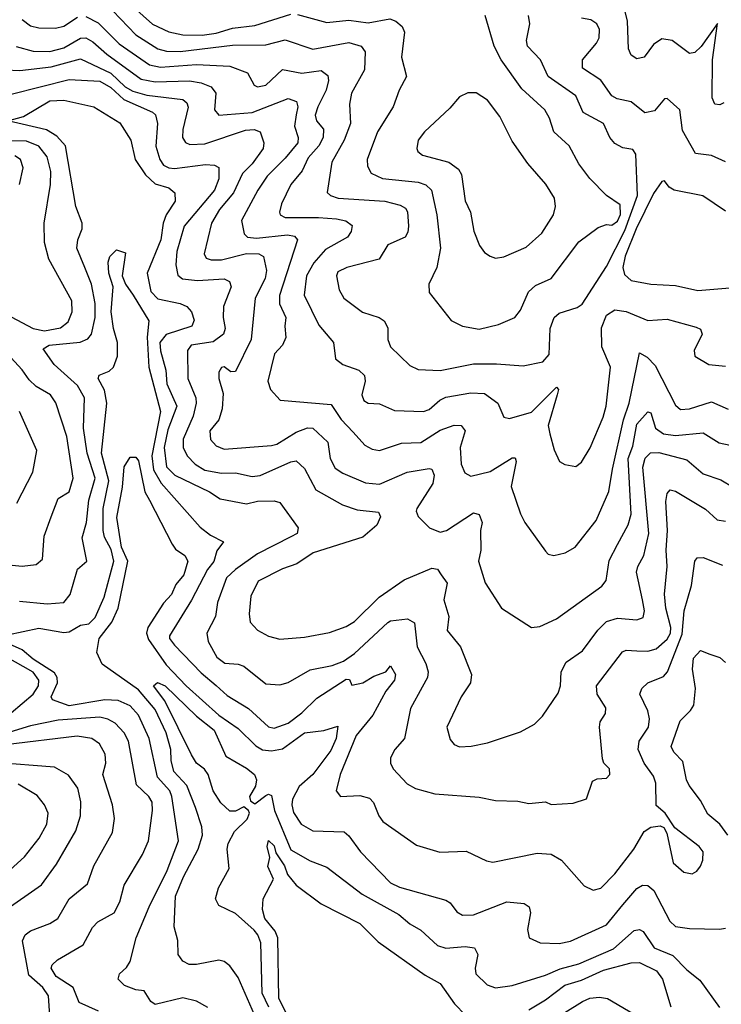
# Model space of a CAD drawing. Extents: x 1308313 to 1441400, y 959662 to 1036319.
# Tile 627 of 656: x 1380796 to 1383330, y 1010695 to 1014250. Entities that reach past the tile are written whole.
import ezdxf

# ---------------------------------------------------------------- set-up
doc = ezdxf.new("R2010")
doc.units = 0

msp = doc.modelspace()

# ---------------------------------------------------------------- linework, layer by layer
at = {"layer": '0CON10XD'}
for points in [[(1381105, 1014310.5), (1381214.8, 1014195), (1381295, 1014145.2), (1381326.3, 1014136.3), (1381375, 1014135.1), (1381565, 1014158.4), (1381685, 1014159.8), (1381755, 1014176.8), (1381855, 1014143.8), (1381985, 1014167.8), (1382029.4, 1014155), (1382044, 1014134), (1382041.4, 1014068.6), (1381994.7, 1013985), (1381986.8, 1013945), (1381990.2, 1013875), (1381968.1, 1013815), (1381923.6, 1013735), (1381906.6, 1013626.6), (1381918.1, 1013615), (1381946.2, 1013605), (1382114.8, 1013594.8), (1382170.7, 1013580.7), (1382189, 1013569), (1382196.4, 1013556.4), (1382200, 1013505), (1382197.6, 1013482.4), (1382188.1, 1013465), (1382125, 1013437.1), (1382094.4, 1013385), (1381977.5, 1013355), (1381945, 1013339.2), (1381940.5, 1013325), (1381949.4, 1013275), (1381966.7, 1013245), (1382034.1, 1013194.1), (1382093.8, 1013175), (1382112.2, 1013162.2), (1382125, 1013137.5), (1382125.5, 1013095), (1382135, 1013069.2), (1382205, 1013001.1), (1382235, 1012986.4), (1382315, 1012983.5), (1382435, 1013007.3), (1382517.9, 1013007.9), (1382615, 1012999.6), (1382685.8, 1013015), (1382708.6, 1013041.4), (1382712.2, 1013135), (1382726.5, 1013175), (1382745, 1013190.8), (1382809.2, 1013210.8), (1382827, 1013223), (1382915, 1013359.3), (1382981.7, 1013488.3), (1383027.7, 1013615), (1383021.5, 1013765), (1383010.9, 1013780.9), (1382975, 1013787.3), (1382945, 1013802.7), (1382927.1, 1013825), (1382904.5, 1013875), (1382831.5, 1013915), (1382804.7, 1013975), (1382704.6, 1014045), (1382677.3, 1014105), (1382630.4, 1014155), (1382626.2, 1014175), (1382638.8, 1014235), (1382633.8, 1014265)], [(1381184.9, 1014314.9), (1381275, 1014233.6), (1381335, 1014206.8), (1381385.2, 1014195.2), (1381455, 1014193.7), (1381505, 1014201.2), (1381565, 1014220), (1381645, 1014228.7), (1381775, 1014270)], [(1381799, 1014269), (1381905, 1014240.5), (1381985, 1014248.5), (1382055, 1014239.2), (1382132.7, 1014252.7), (1382155, 1014244.6), (1382177.3, 1014225), (1382186.1, 1014205), (1382175.4, 1014115), (1382193.5, 1014045), (1382166.4, 1013995), (1382145.4, 1013935), (1382088.1, 1013845), (1382050.7, 1013745), (1382051.7, 1013721.7), (1382065, 1013695.6), (1382106.8, 1013676.8), (1382235, 1013663.4), (1382263.3, 1013653.3), (1382283.4, 1013635), (1382303, 1013545), (1382315.8, 1013425), (1382302.7, 1013355), (1382273.3, 1013295), (1382274.4, 1013265), (1382354.1, 1013164.1), (1382395, 1013143.2), (1382455, 1013133.1), (1382525, 1013149.6), (1382584.3, 1013175), (1382605, 1013201.4), (1382633.2, 1013266.8), (1382659.2, 1013290.8), (1382715, 1013315.6), (1382815, 1013448.2), (1382885, 1013500), (1382915, 1013510), (1382935, 1013507.8), (1382955, 1013522.3), (1382966.1, 1013546.1), (1382965, 1013581.2), (1382915, 1013615.6), (1382855, 1013677.1), (1382815, 1013730), (1382780.9, 1013795), (1382724.6, 1013845), (1382709.2, 1013895), (1382692.3, 1013925), (1382610.1, 1014000.1), (1382535.3, 1014105), (1382510, 1014155), (1382476.8, 1014265)], [(1383339.3, 1013949.3), (1383325, 1013943.1), (1383306.7, 1013945), (1383297.5, 1013967.5), (1383298.6, 1014105), (1383316.5, 1014236.5), (1383256.9, 1014153.1), (1383235, 1014132.1), (1383215, 1014128.2), (1383152.5, 1014175), (1383115, 1014181.2), (1383085, 1014160), (1383052, 1014115), (1383025, 1014109.2), (1383005, 1014122.5), (1382994.7, 1014144.7), (1382991.4, 1014245), (1382978.6, 1014298.6)], [(1380805, 1014251.2), (1380835, 1014227.8), (1380865, 1014220.5), (1380925, 1014218.9), (1380955, 1014226.9), (1381005, 1014258.9)], [(1381035, 1014261.6), (1381079.2, 1014239.2), (1381155, 1014163.3), (1381265, 1014086.9), (1381305, 1014078.9), (1381435, 1014088.3), (1381555, 1014081.8), (1381618.4, 1014058.4), (1381643.1, 1014013.1), (1381655, 1014007.3), (1381685, 1014014.1), (1381745, 1014070.6), (1381815, 1014056.7), (1381885, 1014066.2), (1381908.6, 1014048.6), (1381910.9, 1014030.9), (1381902.8, 1013995), (1381872.3, 1013935), (1381863.6, 1013905), (1381867.6, 1013885), (1381892.9, 1013855), (1381891.6, 1013825), (1381876.7, 1013795), (1381838.1, 1013751.8), (1381815.8, 1013704.2), (1381775.6, 1013654.4), (1381741.8, 1013585), (1381733.8, 1013555), (1381736.5, 1013545), (1381755.2, 1013535.2), (1381875, 1013536.2), (1381940.4, 1013530.4), (1381974.2, 1013524.2), (1381996.3, 1013506.3), (1381993.5, 1013485), (1381979.5, 1013465), (1381900.1, 1013419.9), (1381858.1, 1013371.9), (1381831.3, 1013325), (1381823.4, 1013255), (1381876.5, 1013146.5), (1381928.9, 1013085), (1381937.1, 1013025), (1381962.5, 1013005), (1382020.8, 1012985), (1382041.5, 1012965), (1382043.8, 1012945), (1382031.8, 1012895), (1382038.9, 1012875), (1382055, 1012865.5), (1382095, 1012862.7), (1382149.2, 1012839.2), (1382255, 1012835.3), (1382275, 1012842.5), (1382313.9, 1012876.1), (1382335, 1012886.5), (1382425, 1012902.1), (1382475, 1012900), (1382523.5, 1012865), (1382544, 1012815), (1382565, 1012810), (1382645, 1012833.1), (1382735, 1012922.9), (1382741.9, 1012915), (1382737.8, 1012895), (1382704.8, 1012785), (1382710.4, 1012755), (1382726.3, 1012696.3), (1382746, 1012655), (1382765, 1012644.2), (1382805, 1012636.2), (1382825, 1012652), (1382856.3, 1012703.7), (1382903.9, 1012815), (1382913.8, 1012855), (1382930, 1012995), (1382898.7, 1013068.7), (1382897.7, 1013137.7), (1382915, 1013183.2), (1382945, 1013202.8), (1382986.6, 1013196.6), (1383065, 1013163.4), (1383135, 1013168.2), (1383239.6, 1013139.6), (1383255, 1013132), (1383261.1, 1013115), (1383231.8, 1013055), (1383234.6, 1013034.6), (1383285.4, 1013005.4), (1383345, 1012998.8)], [(1383345, 1013736.9), (1383295, 1013759.7), (1383236.9, 1013766.9), (1383190.5, 1013850.5), (1383180, 1013925), (1383135, 1013966), (1383125, 1013963.8), (1383089.2, 1013920.8), (1383053.3, 1013913.3), (1383005, 1013953), (1382954.2, 1013964.2), (1382935, 1013974.7), (1382895, 1014031.2), (1382828.5, 1014075), (1382828.5, 1014105), (1382879.3, 1014165), (1382888.4, 1014185), (1382890.7, 1014215), (1382880.4, 1014235), (1382859.3, 1014249.3), (1382825, 1014255.2)], [(1380782.7, 1014152.7), (1380845, 1014136.2), (1380905, 1014135.5), (1380955, 1014148.9), (1381015, 1014183.8), (1381035, 1014184.4), (1381060.4, 1014170.4), (1381110.5, 1014125), (1381234.9, 1014034.9), (1381285, 1014025.1), (1381409, 1014029), (1381451.8, 1014021.8), (1381487.9, 1014007.9), (1381504.7, 1013985), (1381499.6, 1013925), (1381515.3, 1013905.3), (1381635.5, 1013914.5), (1381765, 1013965.3), (1381795.5, 1013955), (1381800, 1013935), (1381793.9, 1013906.1), (1381788.1, 1013865), (1381801.1, 1013825), (1381800, 1013805), (1381755, 1013750), (1381689.8, 1013685), (1381655.8, 1013635), (1381596.8, 1013525), (1381607.1, 1013477.1), (1381618.6, 1013465), (1381651.6, 1013461.6), (1381763.4, 1013473.4), (1381788.5, 1013468.5), (1381799.2, 1013455), (1381734.2, 1013254.2), (1381733.9, 1013223.9), (1381757.7, 1013175), (1381753.1, 1013143.1), (1381757.4, 1013102.6), (1381745.5, 1013075), (1381716.4, 1013043.6), (1381691.8, 1012945), (1381702.2, 1012915), (1381736.7, 1012876.7), (1381921, 1012861), (1381956.9, 1012806.9), (1382000.5, 1012760.5), (1382043.1, 1012713.1), (1382068.9, 1012698.9), (1382095, 1012693.9), (1382175, 1012720.6), (1382245, 1012723.4), (1382315, 1012767.6), (1382365.4, 1012785.4), (1382390, 1012785), (1382405.4, 1012765), (1382387, 1012705), (1382390.7, 1012645), (1382403.6, 1012613.6), (1382425, 1012601.8), (1382495, 1012618.7), (1382575, 1012667.8), (1382585, 1012668.5), (1382589.7, 1012655), (1382570.7, 1012565), (1382605, 1012466.2), (1382620, 1012435), (1382695, 1012331.2), (1382705, 1012320), (1382725, 1012315.8), (1382766.7, 1012325), (1382802.5, 1012345), (1382877.8, 1012442.2), (1382923.4, 1012546.6), (1382937.4, 1012627.4), (1382976.3, 1012805), (1382997.7, 1012865), (1383035, 1013046.7), (1383061.7, 1013031.7), (1383091.7, 1013001.7), (1383165, 1012858.6), (1383182.8, 1012842.8), (1383215, 1012845.3), (1383295, 1012870), (1383355, 1012844.1)], [(1380796.8, 1014066.8), (1380909.8, 1014080.2), (1381015, 1014109), (1381125, 1014057.4), (1381177.2, 1014007.2), (1381205, 1013991.4), (1381255, 1013977.8), (1381385, 1013961.6), (1381399.6, 1013949.6), (1381404.3, 1013934.3), (1381385, 1013853.8), (1381383.8, 1013825), (1381395, 1013806.2), (1381409.9, 1013799.9), (1381465, 1013802), (1381611.6, 1013851.6), (1381643, 1013853), (1381664.7, 1013844.7), (1381677.1, 1013805), (1381675.3, 1013785), (1381635, 1013729.7), (1381601.1, 1013695), (1381568, 1013625), (1381517.6, 1013565), (1381488.7, 1013515), (1381462.2, 1013405), (1381469.1, 1013389.1), (1381487.3, 1013382.7), (1381525, 1013383.2), (1381615, 1013405.4), (1381660, 1013405), (1381676, 1013395), (1381687.4, 1013345), (1381682.4, 1013315), (1381646, 1013245), (1381632.5, 1013095), (1381575, 1012980), (1381558.3, 1012978.3), (1381535, 1012996.7), (1381525, 1012994), (1381515, 1012976.7), (1381514.6, 1012955), (1381530.4, 1012900.4), (1381526.8, 1012845), (1381514.7, 1012805), (1381482.4, 1012765), (1381485, 1012733.6), (1381505, 1012711.8), (1381535, 1012699.7), (1381705, 1012712.7), (1381725, 1012717.1), (1381795, 1012760.4), (1381835, 1012776), (1381855, 1012775.2), (1381908.4, 1012725), (1381917.1, 1012665), (1381935, 1012631.2), (1381963.1, 1012613.1), (1382045, 1012578.2), (1382095, 1012573.4), (1382195, 1012615.8), (1382275, 1012629.6), (1382285, 1012626.7), (1382292.8, 1012605), (1382288.4, 1012575), (1382230.3, 1012485), (1382228, 1012475), (1382235.7, 1012455.7), (1382275.6, 1012415.6), (1382315, 1012399.8), (1382337.5, 1012405), (1382435, 1012468.9), (1382455, 1012462.9), (1382466.4, 1012435), (1382460.4, 1012405), (1382461.3, 1012335), (1382452.7, 1012295), (1382477.1, 1012217.1), (1382535.8, 1012125), (1382645, 1012055.8), (1382675, 1012058.6), (1382735, 1012086.7), (1382899.1, 1012205), (1382914.7, 1012225.3), (1382925, 1012296.9), (1382955, 1012354.5), (1382993.7, 1012426.3), (1383004.8, 1012465), (1382993.3, 1012665), (1383010, 1012710), (1383025, 1012789.2), (1383065, 1012834.4), (1383075, 1012830), (1383092.7, 1012775), (1383120.9, 1012755), (1383165, 1012749.1), (1383265, 1012758), (1383322.3, 1012722.3), (1383425, 1012700.4)], [(1380745, 1014069.4), (1380796.8, 1014066.8)], [(1380765, 1013981.7), (1380974.7, 1014034.7), (1381085, 1014027.6), (1381125, 1014005.5), (1381171.8, 1013961.8), (1381275, 1013916.7), (1381286, 1013906), (1381293.5, 1013875), (1381287.1, 1013792.9), (1381301.7, 1013745), (1381315.4, 1013725), (1381334.6, 1013714.6), (1381355, 1013712.3), (1381467.5, 1013727.5), (1381500, 1013725), (1381515, 1013716.9), (1381515.2, 1013675.2), (1381499.2, 1013635), (1381389.8, 1013505), (1381362.9, 1013412.9), (1381360.2, 1013365), (1381367.2, 1013327.2), (1381384, 1013314), (1381438.3, 1013308.3), (1381534.2, 1013314.2), (1381553.3, 1013305), (1381559.2, 1013285), (1381531.7, 1013215), (1381530.5, 1013175), (1381538.4, 1013135), (1381532.4, 1013115), (1381495, 1013086.3), (1381415.6, 1013075), (1381401.6, 1013055), (1381403.1, 1012955), (1381431.6, 1012885), (1381433.7, 1012865), (1381422.2, 1012817.8), (1381386.2, 1012735), (1381386.8, 1012705), (1381400.3, 1012675), (1381429.3, 1012645), (1381465, 1012623.8), (1381525, 1012612.2), (1381575, 1012614), (1381635, 1012600.9), (1381665, 1012604.3), (1381775, 1012653.8), (1381795, 1012657.3), (1381825, 1012630), (1381865, 1012552.5), (1381962.1, 1012497.9), (1382015, 1012480.3), (1382092.1, 1012472.1), (1382098.5, 1012455), (1382085.3, 1012425), (1382035, 1012381.1), (1381855.5, 1012325), (1381796.7, 1012285), (1381745, 1012267.3), (1381657.7, 1012222.3), (1381631.1, 1012168.9), (1381624.2, 1012104.2), (1381628.8, 1012075), (1381655, 1012045.5), (1381695, 1012023.5), (1381735, 1012012.9), (1381825, 1012020.3), (1381915, 1012037.2), (1381975, 1012058.8), (1382005, 1012076.5), (1382094.7, 1012165), (1382185, 1012227.1), (1382285, 1012269.2), (1382305, 1012265.8), (1382318, 1012245)], [(1382515, 1013389.4), (1382545, 1013393.5), (1382625, 1013428.2), (1382681.3, 1013478.7), (1382723.6, 1013545), (1382730.9, 1013575), (1382727.3, 1013605), (1382696.2, 1013656.2), (1382630.9, 1013730.9), (1382575, 1013811.4), (1382530.5, 1013900.5), (1382485, 1013959.2), (1382445, 1013986), (1382415, 1013986), (1382385, 1013972), (1382349.8, 1013930.2), (1382258.1, 1013845), (1382235.7, 1013815), (1382230, 1013785), (1382233.8, 1013773.8), (1382251.2, 1013761.2), (1382345.7, 1013735.7), (1382380.8, 1013710.8), (1382391.2, 1013691.2), (1382405, 1013596.2), (1382423.9, 1013555), (1382436.2, 1013486.2), (1382456.7, 1013435), (1382475, 1013409.2), (1382495, 1013395.6), (1382515, 1013389.4)], [(1380795, 1012150.3), (1380895, 1012140.6), (1380955, 1012146.1), (1380978.5, 1012175), (1381005, 1012266.2), (1381038.6, 1012295), (1381021, 1012379), (1381036.9, 1012435), (1381046, 1012515), (1381068.9, 1012595), (1381039.1, 1012685), (1381025.8, 1012775), (1381029.6, 1012885), (1381005, 1012928.8), (1380920.5, 1013005), (1380881.2, 1013061.2), (1380902, 1013075), (1381014.5, 1013085.5), (1381042.3, 1013097.7), (1381055.8, 1013114.2), (1381068.7, 1013175), (1381068.6, 1013225), (1381054.8, 1013294.8), (1381031.2, 1013355), (1381002.7, 1013425), (1381006.2, 1013455), (1381022.1, 1013495), (1381022.1, 1013515), (1380998.4, 1013575), (1380961.7, 1013795), (1380929.9, 1013829.9), (1380892.1, 1013852.1), (1380753.3, 1013885), (1380809.1, 1013900.9), (1380905, 1013957.2), (1380955, 1013959), (1381064.2, 1013935), (1381157.8, 1013877.8), (1381197.7, 1013815), (1381212.5, 1013745), (1381249.7, 1013689.7), (1381285, 1013657), (1381335, 1013642.9), (1381356.8, 1013625), (1381357.1, 1013595), (1381325.1, 1013544.9), (1381313.6, 1013515), (1381306.2, 1013455), (1381255.8, 1013335), (1381269, 1013269), (1381295, 1013241.9), (1381375.6, 1013225.6), (1381400, 1013215), (1381416.7, 1013195), (1381426, 1013165), (1381417.2, 1013142.8), (1381325, 1013112.9), (1381302.5, 1013085), (1381304.2, 1013054.2), (1381323.9, 1012985), (1381327.6, 1012935), (1381363.5, 1012855), (1381331, 1012769), (1381317.2, 1012705), (1381326.3, 1012635), (1381355.8, 1012605.8), (1381481.8, 1012545), (1381520, 1012520), (1381615, 1012501.4), (1381655, 1012511.3), (1381715, 1012512.1), (1381735, 1012506.5), (1381801.5, 1012415), (1381797.5, 1012395), (1381775, 1012383.2), (1381655, 1012321.6), (1381575.2, 1012265), (1381543.2, 1012235), (1381510.4, 1012145), (1381503.5, 1012095), (1381471.8, 1012035), (1381476.5, 1012005), (1381508.1, 1011948.1), (1381536.4, 1011926.4), (1381585, 1011923.1), (1381605, 1011915.2), (1381685, 1011852.4), (1381735, 1011848.2), (1381765, 1011857.1), (1381845, 1011902.4), (1381925, 1011918.6), (1381965, 1011933.5), (1382005, 1011961.8), (1382125, 1012073.6), (1382135, 1012079.5), (1382196.2, 1012086.2), (1382221.9, 1012071.9), (1382231.9, 1011985), (1382262.4, 1011925), (1382270.9, 1011895), (1382268.9, 1011875), (1382250.1, 1011839.9), (1382207.7, 1011762.3), (1382185.5, 1011655), (1382150.6, 1011615), (1382135.5, 1011584.5), (1382135.6, 1011565), (1382144.4, 1011545), (1382195, 1011490.5), (1382225, 1011473.6), (1382295, 1011454.5), (1382455, 1011442.2), (1382515, 1011431.1), (1382595, 1011428.1), (1382635, 1011419.4), (1382695, 1011426), (1382715.9, 1011415.9), (1382795, 1011421.2), (1382843, 1011437), (1382865, 1011500), (1382881.7, 1011508.3), (1382915, 1011511.4), (1382927.8, 1011525), (1382926.2, 1011545), (1382905.5, 1011565.5), (1382900.5, 1011580.5), (1382890, 1011695), (1382892.7, 1011715), (1382911.2, 1011745), (1382913.1, 1011765), (1382881.5, 1011815), (1382878.8, 1011845), (1382972.6, 1011967.4), (1382987, 1011973), (1383025, 1011971), (1383065, 1011969.5), (1383095, 1011978.1), (1383135, 1012013.3), (1383146.3, 1012035), (1383147.4, 1012055), (1383129.3, 1012125), (1383124.8, 1012175.2), (1383134.8, 1012275), (1383130.6, 1012335), (1383135.7, 1012405.7), (1383129.2, 1012510.8), (1383135, 1012538.8), (1383145, 1012552.5), (1383165, 1012548.1), (1383273.1, 1012483.1), (1383315, 1012444.6), (1383345, 1012438.9)], [(1380765, 1013176.9), (1380845, 1013135.2), (1380885, 1013126.4), (1380942.8, 1013137.2), (1380971.2, 1013158.8), (1380985.3, 1013195), (1380984.2, 1013235), (1380901.1, 1013385), (1380885.7, 1013445), (1380884.6, 1013515), (1380906.7, 1013655), (1380908.4, 1013701.6), (1380895.6, 1013755), (1380865, 1013793.8), (1380821, 1013811), (1380655, 1013814.1)], [(1380795.3, 1013655), (1380808.2, 1013715), (1380798.4, 1013745), (1380778.6, 1013758.6)], [(1383345, 1013558.8), (1383263.6, 1013613.6), (1383160, 1013635), (1383141.5, 1013645), (1383125, 1013667.8), (1383115, 1013666.2), (1383085, 1013622.5), (1383022.6, 1013495), (1382983.3, 1013396.7), (1382974, 1013355), (1382980.2, 1013330.2), (1383005, 1013308.5), (1383075, 1013294.7), (1383165, 1013289.7), (1383245, 1013271.8), (1383375, 1013283.6)], [(1380751.4, 1012028.6), (1380865, 1012053.1), (1380955, 1012037.7), (1380975, 1012039.3), (1381015, 1012063.1), (1381045, 1012068.8), (1381068.8, 1012091.2), (1381101.4, 1012165), (1381136.4, 1012295), (1381126.6, 1012336.6), (1381101.8, 1012381.8), (1381097.1, 1012405), (1381097.3, 1012485), (1381118.4, 1012585), (1381091.3, 1012685), (1381110.8, 1012865), (1381102.2, 1012912.2), (1381079.1, 1012955), (1381083.5, 1012966.5), (1381119, 1012981), (1381134.6, 1012995), (1381149, 1013035), (1381149.1, 1013085), (1381134.7, 1013135.3), (1381126.7, 1013195), (1381133.3, 1013285), (1381117.6, 1013335), (1381115.6, 1013374.4), (1381122, 1013395), (1381145, 1013419.2), (1381178.3, 1013408.3), (1381165.9, 1013325), (1381177.5, 1013295), (1381205.6, 1013255.6), (1381262.5, 1013162.5), (1381255.8, 1013104.2), (1381262.6, 1012995), (1381304.8, 1012835), (1381273.5, 1012675), (1381279.1, 1012625), (1381306.5, 1012576.5), (1381448.1, 1012418.1), (1381485, 1012389.2), (1381532.5, 1012365), (1381507.7, 1012332.3), (1381496.7, 1012293.3), (1381473.8, 1012265), (1381416, 1012154), (1381337.5, 1012025), (1381337.3, 1012015), (1381355, 1011990.9), (1381451.3, 1011891.3), (1381505.6, 1011845.6), (1381545, 1011810.2), (1381622.6, 1011762.6), (1381695, 1011696.5), (1381715, 1011692.3), (1381765, 1011710.3), (1381815, 1011746.6), (1381869.4, 1011800.6), (1381975, 1011868.2), (1381987.6, 1011867.6), (1381995, 1011847.5), (1382035, 1011855.9), (1382075, 1011880), (1382118, 1011895), (1382135, 1011916.7), (1382152.7, 1011885), (1382149.2, 1011865), (1382118.9, 1011825), (1382070.8, 1011739.2), (1382011.7, 1011665), (1381953.1, 1011525), (1381939.4, 1011465), (1381954.5, 1011444.5), (1382025, 1011448.8), (1382059, 1011439), (1382073.7, 1011423.7), (1382092.7, 1011375), (1382108.1, 1011355), (1382229.4, 1011269.4), (1382313.6, 1011243.6), (1382408.2, 1011248.2), (1382482.2, 1011212.2), (1382505, 1011207.8), (1382665, 1011240.6), (1382715, 1011236.7), (1382753.3, 1011215), (1382835, 1011122.5), (1382867, 1011107), (1382895, 1011114.5), (1382945, 1011165.5), (1383013.8, 1011255), (1383050.9, 1011319.1), (1383075, 1011334.3), (1383109.5, 1011339.5), (1383122.5, 1011332.5), (1383132.9, 1011312.9), (1383156.7, 1011205), (1383195, 1011171.9), (1383225, 1011166), (1383241.2, 1011175), (1383255, 1011193.3), (1383263.3, 1011215), (1383264.4, 1011245), (1383250.6, 1011265), (1383161.9, 1011331.9), (1383127.5, 1011385), (1383095, 1011412), (1383093.4, 1011493.4), (1383085, 1011518.1), (1383051.6, 1011565), (1383029.7, 1011615), (1383033.2, 1011645), (1383067.6, 1011695), (1383071.1, 1011725), (1383064.8, 1011754.8), (1383035.5, 1011815), (1383043.3, 1011835), (1383064.3, 1011855), (1383121.1, 1011878.9), (1383135.2, 1011894.8), (1383188.9, 1012031.1), (1383195.8, 1012115), (1383222.6, 1012207.4), (1383234, 1012295), (1383243.2, 1012306.8), (1383265, 1012307.8), (1383335, 1012280)], [(1380745, 1012282.7), (1380805, 1012277.1), (1380855, 1012282.2), (1380877.7, 1012302.3), (1380884.1, 1012385), (1380910, 1012455), (1380935, 1012520.8), (1380975, 1012545.6), (1380988.9, 1012595), (1380965.6, 1012745), (1380926.9, 1012866.9), (1380907.1, 1012895), (1380855, 1012925.8), (1380829.9, 1012949.9), (1380805, 1012986.2), (1380750.8, 1013045)], [(1380785.3, 1012504.7), (1380843.8, 1012616.2), (1380857.8, 1012695), (1380795.5, 1012835.5)], [(1381669.3, 1010599.3), (1381585, 1010791.4), (1381555, 1010833.3), (1381535, 1010848.9), (1381515, 1010854.4), (1381435, 1010837.9), (1381408.5, 1010838.5), (1381385, 1010850.8), (1381368.6, 1010875), (1381367.1, 1010925), (1381353.8, 1010973.8), (1381359.2, 1011085), (1381387.1, 1011155), (1381440.2, 1011255), (1381455.7, 1011305.7), (1381454.1, 1011335.9), (1381430.6, 1011405), (1381399.7, 1011485), (1381352.5, 1011535), (1381342.8, 1011575), (1381341.2, 1011615), (1381325, 1011674.4), (1381285, 1011759.6), (1381225, 1011830.5), (1381093.2, 1011923.2), (1381074.5, 1011965), (1381082.9, 1012015), (1381128.8, 1012075), (1381151, 1012125), (1381187, 1012295), (1381163, 1012345), (1381147, 1012453), (1381167.6, 1012562.4), (1381173.6, 1012635), (1381195, 1012670.8), (1381215, 1012670), (1381225, 1012656.9), (1381247.7, 1012545), (1381264.6, 1012515)], [(1382318, 1012245), (1382339.5, 1012215), (1382327.5, 1012155), (1382346.1, 1012095), (1382340, 1012045), (1382388.5, 1011985), (1382427.3, 1011885), (1382423.6, 1011855), (1382390.9, 1011805), (1382338.8, 1011695), (1382350.6, 1011650.6), (1382365, 1011632.5), (1382385, 1011624.5), (1382426.4, 1011626.4), (1382485, 1011638.9), (1382605, 1011678.6), (1382655, 1011705.8), (1382684.3, 1011735), (1382741.4, 1011818.6), (1382749.6, 1011845), (1382751.9, 1011895), (1382769.7, 1011930.3), (1382828.6, 1011971.4), (1382884.4, 1012045.6), (1382915, 1012076.7), (1382955, 1012089.4), (1383025, 1012083.3), (1383048.1, 1012091.9), (1383053.1, 1012115), (1383045.2, 1012155.2), (1383023.8, 1012255), (1383028.2, 1012275), (1383050.8, 1012315), (1383068.9, 1012395), (1383046.3, 1012633.7), (1383055, 1012666.5), (1383074.3, 1012685.7), (1383105, 1012687.2), (1383205, 1012660.5), (1383265, 1012609.7), (1383328.1, 1012588.1), (1383372.5, 1012562.5)], [(1381264.6, 1012515), (1381346.1, 1012356.1), (1381358.7, 1012338.7), (1381392.9, 1012315), (1381403.3, 1012295), (1381388.9, 1012245), (1381359.6, 1012210.4), (1381343.7, 1012175), (1381315, 1012143.4), (1381258.3, 1012055), (1381253.6, 1012035), (1381261.4, 1012011.4), (1381325, 1011920), (1381397.1, 1011845), (1381515, 1011738.4), (1381585, 1011690.4), (1381648.4, 1011628.4), (1381673, 1011613), (1381705, 1011609.5), (1381745, 1011616.8), (1381825, 1011674.6), (1381895, 1011683.8), (1381945, 1011698.8), (1381938.6, 1011655), (1381919.3, 1011610.7), (1381854.8, 1011525), (1381805, 1011481.4), (1381780.9, 1011435), (1381778.4, 1011415), (1381785, 1011386.7), (1381812.7, 1011345), (1381855, 1011321.1), (1381967.9, 1011317.9), (1381985, 1011303.5), (1382026.7, 1011245), (1382135, 1011133.1), (1382167.4, 1011117.4), (1382335, 1011071.2), (1382351.2, 1011061.2), (1382375, 1011028.9), (1382395, 1011016.2), (1382435, 1011017.6), (1382555, 1011064.6), (1382618.2, 1011058.2), (1382636.2, 1011046.2), (1382640.5, 1011025), (1382630.5, 1010965), (1382635.8, 1010935), (1382676.1, 1010916.1), (1382745, 1010914), (1382785, 1010923.2), (1382915, 1010981.6), (1382975, 1011054), (1383025, 1011113.2), (1383045, 1011124.6), (1383065, 1011123.2), (1383086.7, 1011105), (1383144.4, 1010994.4), (1383165, 1010975.4), (1383215, 1010967.8), (1383323.6, 1010966.4), (1383345, 1010970)], [(1381475, 1010682.7), (1381435, 1010705.4), (1381385, 1010717.7), (1381285, 1010694.1), (1381269.6, 1010705), (1381245, 1010742.9), (1381215, 1010746.9), (1381175, 1010762.9), (1381152, 1010785), (1381156, 1010805), (1381182.2, 1010827.8), (1381195, 1010849.2), (1381216.7, 1010935), (1381263.2, 1011046.8), (1381328.2, 1011178.2), (1381369.2, 1011285), (1381345.2, 1011445), (1381338.3, 1011465), (1381293.2, 1011515), (1381263, 1011655), (1381225, 1011738.7), (1381195, 1011772.5), (1381151.1, 1011791.1), (1381103.6, 1011793.6), (1380975, 1011772.6), (1380914.1, 1011794.1), (1380909.1, 1011805), (1380932.8, 1011855), (1380931.4, 1011875), (1380921.4, 1011891.4), (1380845, 1011940.8), (1380805, 1011974.8), (1380758.5, 1011995)], [(1383353.2, 1011305), (1383325, 1011344.7), (1383281, 1011381), (1383255, 1011431.1), (1383214, 1011485), (1383204.1, 1011505), (1383191.5, 1011571.5), (1383158.5, 1011605), (1383148.7, 1011625), (1383181.2, 1011718.8), (1383218.9, 1011755), (1383230.4, 1011775), (1383236.6, 1011835), (1383226.1, 1011905), (1383230, 1011945), (1383255, 1011971.9), (1383288.8, 1011958.8), (1383325, 1011947.5), (1383345, 1011928.9)], [(1380765, 1011746.9), (1380844.9, 1011815.1), (1380863.4, 1011845), (1380865.5, 1011865), (1380845, 1011893.6), (1380745, 1011950.3)], [(1381695.5, 1010684.5), (1381671.6, 1010735), (1381666.6, 1010916.6), (1381656.4, 1010945), (1381642.4, 1010962.4), (1381575, 1011022.9), (1381515, 1011052), (1381503.3, 1011075), (1381513.8, 1011115), (1381552.7, 1011185), (1381544.8, 1011254.8), (1381549.3, 1011275), (1381571.3, 1011318.7), (1381617.1, 1011362.9), (1381625.8, 1011385), (1381622.8, 1011395), (1381605, 1011408), (1381575, 1011391.9), (1381555, 1011392.3), (1381521.8, 1011421.8), (1381494.9, 1011464.9), (1381476.9, 1011525), (1381463.7, 1011543.7), (1381435, 1011565.8), (1381416, 1011595), (1381320.5, 1011790.5), (1381279.4, 1011845), (1381293.8, 1011856.2), (1381321.2, 1011845), (1381434.3, 1011735), (1381498.5, 1011685), (1381540.4, 1011590.4), (1381615, 1011547.2), (1381644.4, 1011525), (1381650.9, 1011505), (1381647.1, 1011482.9), (1381626.2, 1011445), (1381629.8, 1011429.8), (1381645, 1011418.9), (1381685, 1011448.5), (1381695, 1011453.2), (1381705, 1011449.1), (1381716.5, 1011395), (1381775, 1011252.3), (1381845, 1011212.8), (1381905, 1011189.3), (1382032.5, 1011092.5), (1382165, 1011019.3), (1382204.5, 1010985), (1382245, 1010962.3), (1382305, 1010907.3), (1382335, 1010897.6), (1382405, 1010903.4), (1382438.6, 1010898.6), (1382450.3, 1010875), (1382441, 1010825), (1382443.2, 1010805), (1382484.7, 1010764.7), (1382515, 1010754.6), (1382575, 1010762.7), (1382695, 1010799.3), (1382747.8, 1010822.2), (1382815, 1010840.2), (1382940.8, 1010895), (1383015, 1010960.8), (1383035, 1010965.3), (1383047.3, 1010957.3), (1383088, 1010898), (1383155, 1010870.5), (1383205, 1010819.1), (1383252.3, 1010782.3), (1383323.6, 1010683.6)], [(1381080, 1010670), (1381011.2, 1010701.2), (1380989, 1010755), (1380927.5, 1010795), (1380909.2, 1010825), (1380912.8, 1010837.2), (1380931.9, 1010855), (1381025, 1010909.2), (1381058.6, 1010971.4), (1381078, 1010992), (1381136.9, 1011025), (1381157.8, 1011065), (1381172.9, 1011125), (1381240, 1011235), (1381261.5, 1011285), (1381275.6, 1011394.4), (1381273.8, 1011425), (1381262.3, 1011445), (1381217.5, 1011487.5), (1381189.2, 1011645), (1381172.8, 1011675), (1381140.3, 1011710.3), (1381114.8, 1011724.8), (1381085, 1011731.1), (1380935, 1011720.6), (1380835, 1011700.3), (1380665, 1011648.4)], [(1380906, 1010635), (1380900.4, 1010725), (1380879.3, 1010755), (1380829.4, 1010799.4), (1380806.5, 1010923.5), (1380816.2, 1010945), (1380835, 1010960.4), (1380905, 1010986.2), (1380933.5, 1011005), (1380974.4, 1011075.6), (1381040.9, 1011129.1), (1381064.1, 1011195), (1381130.7, 1011315), (1381137.8, 1011365), (1381131.4, 1011415), (1381095.8, 1011525), (1381107.1, 1011565), (1381105, 1011597.5), (1381084.2, 1011635), (1381056, 1011655), (1381003.4, 1011663.4), (1380745, 1011632.1)], [(1380739, 1011031), (1380875, 1011126.2), (1380929.2, 1011200.8), (1380998.6, 1011321.4), (1381015.3, 1011375), (1381016.2, 1011426.2), (1381006, 1011475), (1380972.3, 1011522.3), (1380921.4, 1011551.4), (1380705, 1011567.2)], [(1380681.4, 1011108.6), (1380812.7, 1011227.3), (1380866.4, 1011295), (1380893.5, 1011345), (1380898.2, 1011385), (1380885.3, 1011415), (1380858.8, 1011448.8), (1380789.9, 1011489.9)], [(1381767.5, 1010645), (1381731.5, 1010715), (1381728.8, 1010935), (1381718.9, 1010958.9), (1381681.6, 1011005), (1381672.6, 1011037.4), (1381675.8, 1011075), (1381713, 1011147), (1381691.7, 1011191.7), (1381699.1, 1011225), (1381689.6, 1011265), (1381695, 1011286.2), (1381715, 1011267.3), (1381721, 1011241), (1381751.8, 1011195), (1381762.8, 1011162.8), (1381794.8, 1011124.8), (1381885, 1011056.9), (1382025, 1010986.1), (1382090.8, 1010920.8), (1382260.4, 1010800.4), (1382315, 1010770), (1382366, 1010696), (1382405.6, 1010655)], [(1382635, 1010675.2), (1382695, 1010710.9), (1382765, 1010764.1), (1382825, 1010781.7), (1382905, 1010817.8), (1383005, 1010844.3), (1383035, 1010845.2), (1383096.4, 1010815), (1383117.9, 1010785), (1383147.2, 1010685)], [(1382765.3, 1010664.7), (1382828.2, 1010705), (1382855, 1010716.8), (1382890.6, 1010720.6), (1382918.8, 1010715), (1383015, 1010659.2)]]:
    msp.add_lwpolyline(points, dxfattribs=at)

doc.saveas('drawing.dxf')
